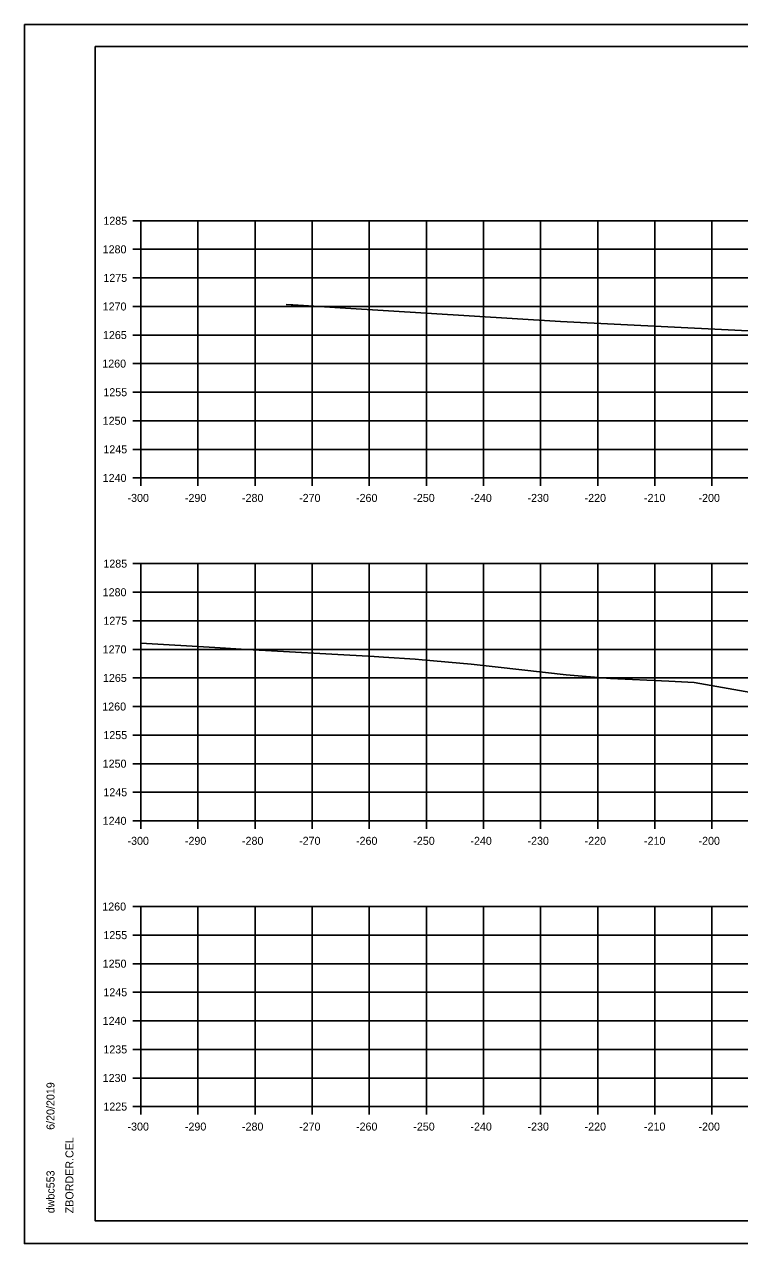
# Model space of a CAD drawing. Extents: x -70 to 701944, y -4 to 666871.
# Drawn here: x 677954.4 to 678079.7, y 652390.9 to 652604.2 of the extents above; entities that cross this region are included whole.
import ezdxf

# ---------------------------------------------------------------- set-up
doc = ezdxf.new("R2010")
doc.units = 0
for name, color, linetype in [('R_Axis', 7, 'Continuous'), ('R_Axis Annot', 7, 'Continuous'), ('R_Border', 7, 'Continuous'), ('R_Exist Surface', 7, 'Continuous'), ('R_Grid', 7, 'Continuous'), ('R_No Plot', 7, 'Continuous')]:
    doc.layers.add(name, color=color, linetype=linetype)

msp = doc.modelspace()

# ---------------------------------------------------------------- linework, layer by layer
at = {"layer": 'R_Axis'}
for p, q in [((677973.42, 652569.83), (677974.82, 652569.83)), ((677974.82, 652524.83), (677974.82, 652569.83)), ((677973.42, 652564.83), (677974.82, 652564.83)), ((677973.42, 652559.83), (677974.82, 652559.83)), ((677973.42, 652554.83), (677974.82, 652554.83)), ((677973.42, 652549.83), (677974.82, 652549.83)), ((677973.42, 652544.83), (677974.82, 652544.83)), ((677973.42, 652539.83), (677974.82, 652539.83)), ((677973.42, 652534.83), (677974.82, 652534.83)), ((677973.42, 652529.83), (677974.82, 652529.83)), ((677973.42, 652524.83), (677974.82, 652524.83)), ((677974.82, 652524.83), (678274.82, 652524.83)), ((677974.82, 652523.43), (677974.82, 652524.83)), ((677984.82, 652523.43), (677984.82, 652524.83)), ((677994.82, 652523.43), (677994.82, 652524.83)), ((678004.82, 652523.43), (678004.82, 652524.83)), ((678014.82, 652523.43), (678014.82, 652524.83)), ((678024.82, 652523.43), (678024.82, 652524.83)), ((678034.82, 652523.43), (678034.82, 652524.83)), ((678044.82, 652523.43), (678044.82, 652524.83)), ((678054.82, 652523.43), (678054.82, 652524.83)), ((678064.82, 652523.43), (678064.82, 652524.83)), ((678074.82, 652523.43), (678074.82, 652524.83)), ((677973.42, 652509.83), (677974.82, 652509.83)), ((677974.82, 652464.83), (677974.82, 652509.83)), ((677973.42, 652504.83), (677974.82, 652504.83)), ((677973.42, 652499.83), (677974.82, 652499.83)), ((677973.42, 652494.83), (677974.82, 652494.83)), ((677973.42, 652489.83), (677974.82, 652489.83)), ((677973.42, 652484.83), (677974.82, 652484.83)), ((677973.42, 652479.83), (677974.82, 652479.83)), ((677973.42, 652474.83), (677974.82, 652474.83)), ((677973.42, 652469.83), (677974.82, 652469.83)), ((677973.42, 652464.83), (677974.82, 652464.83)), ((677974.82, 652464.83), (678274.82, 652464.83)), ((677974.82, 652463.43), (677974.82, 652464.83)), ((677984.82, 652463.43), (677984.82, 652464.83)), ((677994.82, 652463.43), (677994.82, 652464.83)), ((678004.82, 652463.43), (678004.82, 652464.83)), ((678014.82, 652463.43), (678014.82, 652464.83)), ((678024.82, 652463.43), (678024.82, 652464.83)), ((678034.82, 652463.43), (678034.82, 652464.83)), ((678044.82, 652463.43), (678044.82, 652464.83)), ((678054.82, 652463.43), (678054.82, 652464.83)), ((678064.82, 652463.43), (678064.82, 652464.83)), ((678074.82, 652463.43), (678074.82, 652464.83)), ((677973.42, 652449.83), (677974.82, 652449.83)), ((677974.82, 652414.83), (677974.82, 652449.83)), ((677973.42, 652444.83), (677974.82, 652444.83)), ((677973.42, 652439.83), (677974.82, 652439.83)), ((677973.42, 652434.83), (677974.82, 652434.83)), ((677973.42, 652429.83), (677974.82, 652429.83)), ((677973.42, 652424.83), (677974.82, 652424.83)), ((677973.42, 652419.83), (677974.82, 652419.83)), ((677973.42, 652414.83), (677974.82, 652414.83)), ((677974.82, 652414.83), (678274.82, 652414.83)), ((677974.82, 652413.43), (677974.82, 652414.83)), ((677984.82, 652413.43), (677984.82, 652414.83)), ((677994.82, 652413.43), (677994.82, 652414.83)), ((678004.82, 652413.43), (678004.82, 652414.83)), ((678014.82, 652413.43), (678014.82, 652414.83)), ((678024.82, 652413.43), (678024.82, 652414.83)), ((678034.82, 652413.43), (678034.82, 652414.83)), ((678044.82, 652413.43), (678044.82, 652414.83)), ((678054.82, 652413.43), (678054.82, 652414.83)), ((678064.82, 652413.43), (678064.82, 652414.83)), ((678074.82, 652413.43), (678074.82, 652414.83))]:
    msp.add_line(p, q, dxfattribs=at)
at = {"layer": 'R_Border'}
for p, q in [((677966.82, 652600.29), (678283, 652600.29)), ((677966.82, 652394.83), (677966.82, 652600.29)), ((677966.82, 652394.83), (677966.82, 652394.83)), ((678283, 652394.83), (677966.82, 652394.83))]:
    msp.add_line(p, q, dxfattribs=at)
at = {"layer": 'R_Exist Surface'}
for points in [[(678000.24, 652555.15), (678001.13, 652555.11), (678001.45, 652555.09), (678010.64, 652554.53), (678024.78, 652553.65), (678048.31, 652552.18), (678077.7, 652550.72), (678084.66, 652550.37)], [(677974.82, 652495.93), (677987.78, 652495.14), (677992.41, 652494.86), (678015.68, 652493.56), (678017.32, 652493.46), (678022.88, 652493.1), (678024.11, 652492.99), (678032.69, 652492.27), (678037.39, 652491.73), (678049.28, 652490.36), (678057.07, 652489.73), (678067.29, 652489.28), (678071.7, 652489.04), (678082.66, 652487.08)]]:
    msp.add_lwpolyline(points, dxfattribs=at)
at = {"layer": 'R_Grid'}
for p, q in [((677974.82, 652569.83), (678274.82, 652569.83)), ((677974.82, 652524.83), (677974.82, 652569.83)), ((677984.82, 652524.83), (677984.82, 652569.83)), ((677994.82, 652524.83), (677994.82, 652569.83)), ((678004.82, 652524.83), (678004.82, 652569.83)), ((678014.82, 652524.83), (678014.82, 652569.83)), ((678024.82, 652524.83), (678024.82, 652569.83)), ((678034.82, 652524.83), (678034.82, 652569.83)), ((678044.82, 652524.83), (678044.82, 652569.83)), ((678054.82, 652524.83), (678054.82, 652569.83)), ((678064.82, 652524.83), (678064.82, 652569.83)), ((678074.82, 652524.83), (678074.82, 652569.83)), ((677974.82, 652564.83), (678274.82, 652564.83)), ((677974.82, 652559.83), (678274.82, 652559.83)), ((677974.82, 652554.83), (678274.82, 652554.83)), ((677974.82, 652549.83), (678274.82, 652549.83)), ((677974.82, 652544.83), (678274.82, 652544.83)), ((677974.82, 652539.83), (678274.82, 652539.83)), ((677974.82, 652534.83), (678274.82, 652534.83)), ((677974.82, 652529.83), (678274.82, 652529.83)), ((677974.82, 652524.83), (678274.82, 652524.83)), ((677974.82, 652509.83), (678274.82, 652509.83)), ((677974.82, 652464.83), (677974.82, 652509.83)), ((677984.82, 652464.83), (677984.82, 652509.83)), ((677994.82, 652464.83), (677994.82, 652509.83)), ((678004.82, 652464.83), (678004.82, 652509.83)), ((678014.82, 652464.83), (678014.82, 652509.83)), ((678024.82, 652464.83), (678024.82, 652509.83)), ((678034.82, 652464.83), (678034.82, 652509.83)), ((678044.82, 652464.83), (678044.82, 652509.83)), ((678054.82, 652464.83), (678054.82, 652509.83)), ((678064.82, 652464.83), (678064.82, 652509.83)), ((678074.82, 652464.83), (678074.82, 652509.83)), ((677974.82, 652504.83), (678274.82, 652504.83)), ((677974.82, 652499.83), (678274.82, 652499.83)), ((677974.82, 652494.83), (678274.82, 652494.83)), ((677974.82, 652489.83), (678274.82, 652489.83)), ((677974.82, 652484.83), (678274.82, 652484.83)), ((677974.82, 652479.83), (678274.82, 652479.83)), ((677974.82, 652474.83), (678274.82, 652474.83)), ((677974.82, 652469.83), (678274.82, 652469.83)), ((677974.82, 652464.83), (678274.82, 652464.83)), ((677974.82, 652449.83), (678274.82, 652449.83)), ((677974.82, 652414.83), (677974.82, 652449.83)), ((677984.82, 652414.83), (677984.82, 652449.83)), ((677994.82, 652414.83), (677994.82, 652449.83)), ((678004.82, 652414.83), (678004.82, 652449.83)), ((678014.82, 652414.83), (678014.82, 652449.83)), ((678024.82, 652414.83), (678024.82, 652449.83)), ((678034.82, 652414.83), (678034.82, 652449.83)), ((678044.82, 652414.83), (678044.82, 652449.83)), ((678054.82, 652414.83), (678054.82, 652449.83)), ((678064.82, 652414.83), (678064.82, 652449.83)), ((678074.82, 652414.83), (678074.82, 652449.83)), ((677974.82, 652444.83), (678274.82, 652444.83)), ((677974.82, 652439.83), (678274.82, 652439.83)), ((677974.82, 652434.83), (678274.82, 652434.83)), ((677974.82, 652429.83), (678274.82, 652429.83)), ((677974.82, 652424.83), (678274.82, 652424.83)), ((677974.82, 652419.83), (678274.82, 652419.83)), ((677974.82, 652414.83), (678274.82, 652414.83))]:
    msp.add_line(p, q, dxfattribs=at)
at = {"layer": 'R_No Plot'}
for p, q in [((677954.42, 652604.19), (678287.75, 652604.19)), ((677954.42, 652390.86), (678287.75, 652390.86))]:
    msp.add_line(p, q, dxfattribs=at)
for points in [[(677954.41, 652604.19), (678287.75, 652604.19), (678287.75, 652390.85), (677954.41, 652390.85)], [(678200.74, 652600.29), (678200.74, 652590.41), (678236.47, 652590.41), (678236.47, 652587.49), (678259.67, 652587.49), (678259.67, 652563.16), (678283, 652563.16), (678283, 652394.83), (677966.82, 652394.83), (677966.82, 652600.29)]]:
    msp.add_lwpolyline(points, close=True, dxfattribs=at)

# ---------------------------------------------------------------- texts
at = {"layer": 'R_Axis Annot'}
for s, p in [('1285', (677968.25, 652569.13)), ('1280', (677968.13, 652564.13)), ('1275', (677968.25, 652559.13)), ('1270', (677968.13, 652554.13)), ('1265', (677968.18, 652549.13)), ('1260', (677968.06, 652544.13)), ('1255', (677968.25, 652539.13)), ('1250', (677968.13, 652534.13)), ('1245', (677968.25, 652529.13)), ('1240', (677968.13, 652524.13)), ('-300', (677972.48, 652520.63)), ('-290', (677982.53, 652520.63)), ('-280', (677992.53, 652520.63)), ('-270', (678002.53, 652520.63)), ('-260', (678012.5, 652520.63)), ('-250', (678022.53, 652520.63)), ('-240', (678032.53, 652520.63)), ('-230', (678042.53, 652520.63)), ('-220', (678052.53, 652520.63)), ('-210', (678062.93, 652520.63)), ('-200', (678072.48, 652520.63)), ('1285', (677968.25, 652509.13)), ('1280', (677968.13, 652504.13)), ('1275', (677968.25, 652499.13)), ('1270', (677968.13, 652494.13)), ('1265', (677968.18, 652489.13)), ('1260', (677968.06, 652484.13)), ('1255', (677968.25, 652479.13)), ('1250', (677968.13, 652474.13)), ('1245', (677968.25, 652469.13)), ('1240', (677968.13, 652464.13)), ('-300', (677972.48, 652460.63)), ('-290', (677982.53, 652460.63)), ('-280', (677992.53, 652460.63)), ('-270', (678002.53, 652460.63)), ('-260', (678012.5, 652460.63)), ('-250', (678022.53, 652460.63)), ('-240', (678032.53, 652460.63)), ('-230', (678042.53, 652460.63)), ('-220', (678052.53, 652460.63)), ('-210', (678062.93, 652460.63)), ('-200', (678072.48, 652460.63)), ('1260', (677968.06, 652449.13)), ('1255', (677968.25, 652444.13)), ('1250', (677968.13, 652439.13)), ('1245', (677968.25, 652434.13)), ('1240', (677968.13, 652429.13)), ('1235', (677968.25, 652424.13)), ('1230', (677968.13, 652419.13)), ('1225', (677968.25, 652414.13)), ('-300', (677972.48, 652410.63)), ('-290', (677982.53, 652410.63)), ('-280', (677992.53, 652410.63)), ('-270', (678002.53, 652410.63)), ('-260', (678012.5, 652410.63)), ('-250', (678022.53, 652410.63)), ('-240', (678032.53, 652410.63)), ('-230', (678042.53, 652410.63)), ('-220', (678052.53, 652410.63)), ('-210', (678062.93, 652410.63)), ('-200', (678072.48, 652410.63))]:
    msp.add_text(s, height=1.4, dxfattribs=at).set_placement(p)
at = {"layer": 'R_Border'}
for s, p in [('6/20/2019', (677959.69, 652410.76)), ('ZBORDER.CEL', (677963.01, 652396.16)), ('dwbc553', (677959.69, 652396.16))]:
    msp.add_text(s, height=1.4, rotation=90, dxfattribs=at).set_placement(p)

doc.saveas('drawing.dxf')
